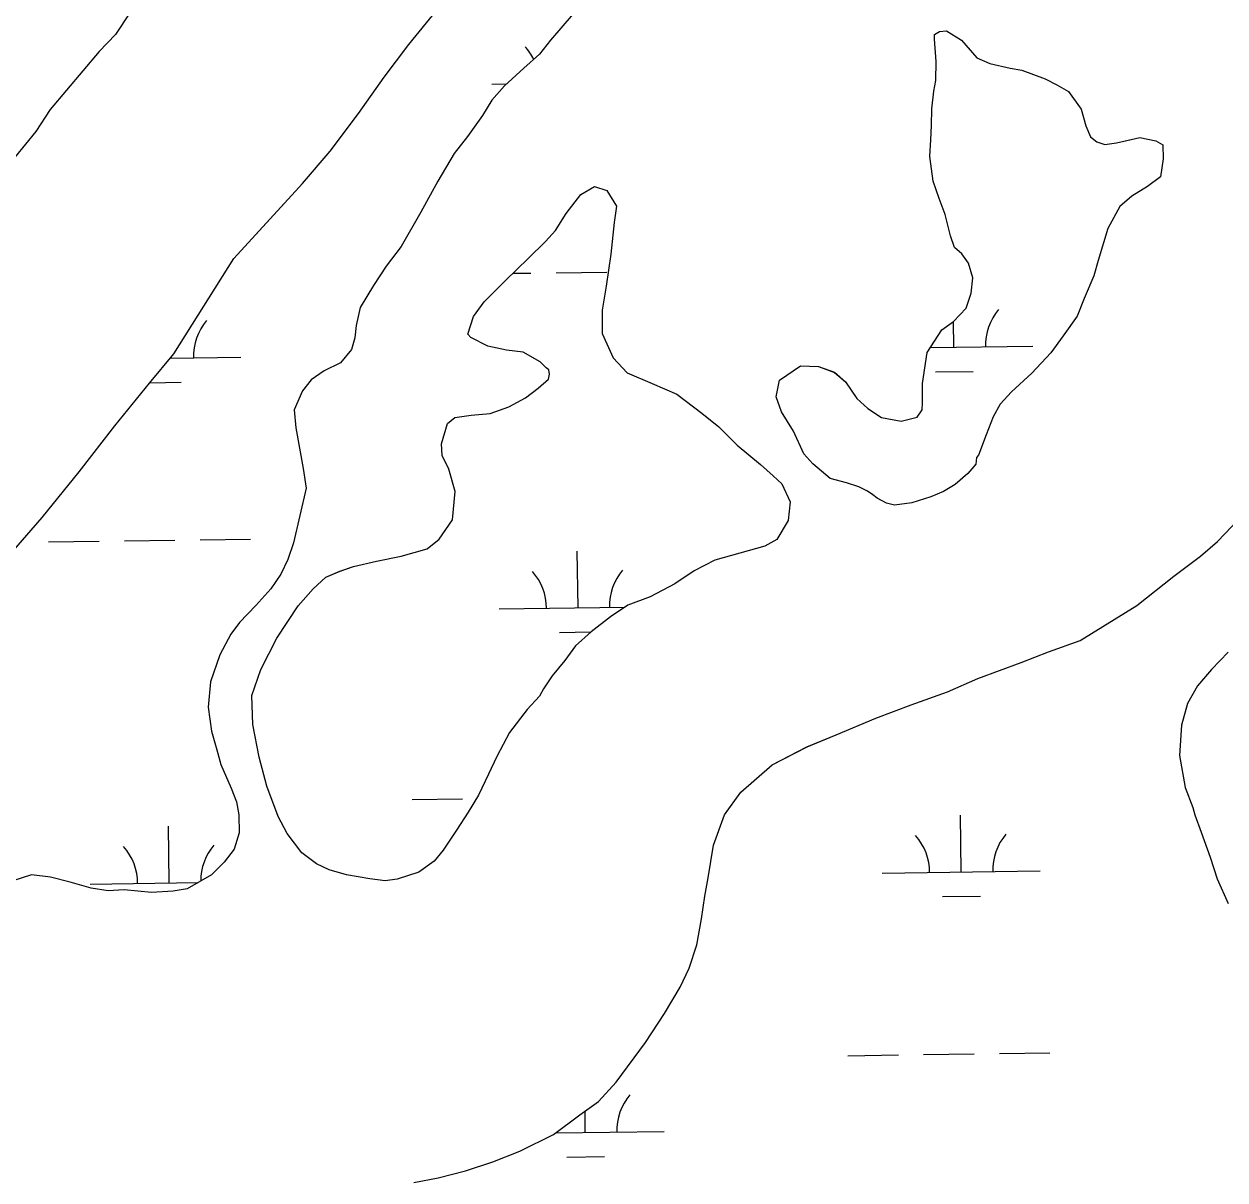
# Model space of a CAD drawing. Extents: x 3767014 to 3805179, y 361544 to 387384.
# Drawn here: x 3774988 to 3775749, y 375533 to 376266 of the extents above; entities that cross this region are included whole.
import ezdxf

# ---------------------------------------------------------------- set-up
doc = ezdxf.new("R2010")
doc.units = 0
doc.layers.add('V-TOPO-SHOR', color=7, linetype='Continuous')
doc.layers.add('V-WETL-SWMP', color=7, linetype='Continuous')

msp = doc.modelspace()

# ---------------------------------------------------------------- linework, layer by layer
at = {"layer": 'V-TOPO-SHOR'}
for points in [[(3775083.374, 376056.814), (3775121.303, 376117.3), (3775144.306, 376142.411), (3775164.927, 376164.814), (3775182.397, 376185.304), (3775200.303, 376209.304), (3775216.627, 376232.156), (3775232.149, 376253.062), (3775250.024, 376274.72), (3775272.634, 376299.832), (3775323.965, 376368.743), (3775341.445, 376390.016), (3775354.572, 376407.434), (3775364.878, 376418.245), (3775379.877, 376429.387), (3775390.877, 376433.542), (3775401.041, 376433.409)], [(3775055.466, 376272.952), (3775046.299, 376259.392), (3775035.996, 376248.585), (3775005.03, 376211.86), (3774995.857, 376197.911), (3774982.748, 376181.667)], [(3775336.386, 376272.416), (3775322.095, 376255.794), (3775314.941, 376246.895), (3775305.054, 376238.034), (3775292.788, 376226.858), (3775284.848, 376217.58), (3775278.858, 376207.885), (3775269.304, 376194.721), (3775260.952, 376183.883), (3775250.558, 376166.427), (3775239.745, 376146.634), (3775227.342, 376124.904), (3775217.799, 376112.52), (3775209.818, 376100.115), (3775201.425, 376086.152), (3775198.932, 376074.847), (3775198.048, 376067.04), (3775195.996, 376059.641), (3775188.848, 376051.133), (3775178.62, 376046.185), (3775170.334, 376040.43), (3775164.772, 376033.467), (3775159.531, 376021.417), (3775160.555, 376010.067), (3775165.298, 375984.205), (3775167.088, 375971.671), (3775159.207, 375936.984), (3775155.552, 375926.476), (3775151.128, 375917.151), (3775144.753, 375907.853), (3775135.234, 375897.423), (3775124.928, 375886.613), (3775119.359, 375879.259), (3775112.542, 375866.056), (3775106.453, 375848.936), (3775105.071, 375832.925), (3775107.217, 375817.651), (3775110.582, 375805.881), (3775113.195, 375796.464), (3775119.644, 375781.524), (3775123.05, 375772.88), (3775124.504, 375764.653), (3775124.748, 375753.311), (3775121.481, 375742.801), (3775115.12, 375734.674), (3775107.196, 375726.568), (3775091.836, 375717.778), (3775082.825, 375716.332), (3775069.13, 375715.339), (3775051.954, 375717.127), (3775041.781, 375716.48), (3775030.857, 375718.186), (3775017.615, 375721.878), (3775005.149, 375725.169)], [(3775591.512, 375986.875), (3775586.353, 375981.077), (3775578.439, 375974.143), (3775570.95, 375969.547), (3775563.083, 375966.131), (3775550.912, 375962.379), (3775539.943, 375960.96), (3775534.874, 375962.199), (3775529.052, 375965.404), (3775526.34, 375967.395), (3775522.85, 375969.787), (3775517.413, 375972.595), (3775509.624, 375975.044), (3775499.104, 375977.919), (3775488.274, 375987.055), (3775482.49, 375993.388), (3775476.033, 376007.941), (3775468.371, 376020.165), (3775464.976, 376029.594), (3775467.069, 376040.125), (3775480.485, 376049.335), (3775491.819, 376048.797), (3775501.938, 376045.145), (3775508.899, 376039.187), (3775516.19, 376028.534), (3775523.147, 376022.185), (3775531.677, 376016.598), (3775544.158, 376014.087), (3775554.361, 376016.692), (3775557.55, 376021.343), (3775557.605, 376025.644), (3775557.769, 376038.155), (3775560.763, 376057.67), (3775569.944, 376072.019), (3775577.446, 376077.397), (3775585.378, 376085.894), (3775588.63, 376095.239), (3775589.539, 376105.004), (3775586.924, 376114.423), (3775582.699, 376120.343), (3775578.06, 376124.314), (3775575.42, 376131.779), (3775572.076, 376145.12), (3775568.297, 376155.338), (3775564.531, 376166.335), (3775562.391, 376182.007), (3775562.919, 376192.558), (3775563.427, 376201.547), (3775563.567, 376212.102), (3775564.888, 376223.427), (3775566.147, 376230.059), (3775566.307, 376242.179), (3775565.318, 376256.269), (3775565.359, 376259.398), (3775568.512, 376261.311), (3775572.819, 376261.647)], [(3775572.819, 376261.647), (3775582.517, 376255.655), (3775592.148, 376244.577), (3775600.314, 376240.952), (3775613.179, 376238.046), (3775620.593, 376236.774), (3775635.38, 376231.107), (3775642.763, 376227.491), (3775650.136, 376223.092), (3775658.203, 376212.036), (3775661.193, 376201.438), (3775664.23, 376194.36), (3775668.099, 376191.182), (3775673.159, 376189.551), (3775680.604, 376190.627), (3775687.272, 376192.103), (3775695.509, 376193.951), (3775705.649, 376191.864), (3775709.919, 376189.459)], [(3775709.919, 376189.459), (3775710.191, 376180.462), (3775708.479, 376169.143), (3775700.187, 376162.995), (3775690.33, 376156.867), (3775682.813, 376150.318), (3775675.201, 376136.338), (3775669.069, 376116.084), (3775666.204, 376106.345), (3775660.15, 376091.954), (3775655.702, 376080.674), (3775646.935, 376068.273), (3775638.972, 376057.429), (3775627.073, 376044.678), (3775614.011, 376032.728), (3775606.872, 376024.999), (3775602.462, 376016.844), (3775598.014, 376005.561), (3775593.152, 375992.72), (3775591.958, 375991.172), (3775591.512, 375986.875)], [(3775314.098, 376035.089), (3775320.821, 376040.869), (3775321.253, 376043.992), (3775320.897, 376046.732), (3775319.349, 376047.926), (3775315.49, 376051.887), (3775304.62, 376057.896), (3775294.078, 376059.206), (3775282.378, 376061.707), (3775271.501, 376067.325), (3775269.572, 376069.303), (3775273.24, 376080.598), (3775280.011, 376089.894), (3775293.482, 376103.404), (3775307.743, 376117.296), (3775318.835, 376128.101), (3775325.183, 376135.056), (3775331.973, 376145.919), (3775341.125, 376157.92), (3775349.792, 376162.891), (3775357.583, 376160.443), (3775363.71, 376150.586), (3775362.4, 376140.043), (3775360.184, 376120.128), (3775357.179, 376099.833), (3775354.634, 376084.614), (3775354.83, 376069.752), (3775361.669, 376054.41), (3775370.538, 376044.909), (3775386.482, 376038.053), (3775402.035, 376031.2), (3775417.913, 376019.26), (3775428.749, 376010.515), (3775440.328, 375999.024), (3775455.029, 375986.707), (3775463.147, 375979.564), (3775468.554, 375974.407), (3775473.881, 375962.998), (3775472.553, 375951.283), (3775465.357, 375939.253), (3775457.871, 375935.051), (3775426.078, 375926.08), (3775413.084, 375919.211), (3775400.855, 375911.161), (3775385.102, 375902.764), (3775370.954, 375897.474), (3775359.909, 375890.187), (3775347.66, 375880.572), (3775337.768, 375871.708), (3775330.998, 375862.41), (3775323.049, 375852.737), (3775317.469, 375844.599), (3775315.06, 375839.937)], [(3774977.699, 375927.633), (3774999.924, 375953.143), (3775023.37, 375982.155), (3775046.031, 376011.177), (3775067.885, 376038.253), (3775083.374, 376056.814)], [(3775315.06, 375839.937), (3775307.128, 375831.436), (3775295.985, 375816.723), (3775287.965, 375801.576), (3775282.735, 375790.304), (3775276.306, 375777.092), (3775269.906, 375766.226), (3775262.328, 375754.984), (3775253.948, 375742.188), (3775248.381, 375735.223), (3775238.514, 375728.313), (3775224.768, 375723.799), (3775217.326, 375722.724), (3775207.565, 375724.027), (3775192.737, 375726.566), (3775181.832, 375729.837), (3775173.666, 375733.464), (3775164.375, 375740.626), (3775155.148, 375752.869), (3775149.422, 375763.502), (3775142.246, 375782.757), (3775137.402, 375801.201), (3775133.374, 375821.981), (3775132.831, 375840.367), (3775138.521, 375856.719), (3775148.556, 375876.531), (3775162.122, 375897.079), (3775171.649, 375907.904), (3775179.567, 375915.23), (3775188.611, 375919.023), (3775197.253, 375922.038), (3775211.765, 375925.368), (3775227.453, 375928.681), (3775243.935, 375933.158), (3775251.445, 375939.319), (3775259.822, 375951.721), (3775261.62, 375969.686), (3775257.503, 375983.82), (3775253.315, 375992.479), (3775253.022, 375999.913), (3775256.711, 376012.768), (3775261.454, 376016.616), (3775271.639, 376018.048), (3775283.775, 376019.062), (3775295.561, 376023.209), (3775306.194, 376028.935), (3775314.098, 376035.089)], [(3775235.465, 375531.515), (3775250.769, 375534.445), (3775268.052, 375538.916), (3775285.35, 375544.563), (3775302.664, 375551.382), (3775323.94, 375562.063), (3775340.543, 375574.371), (3775352.397, 375582.829), (3775363.52, 375595.21), (3775382.247, 375620.408), (3775394.23, 375638.65), (3775404.234, 375655.349), (3775409.872, 375667.412), (3775414.763, 375682.223), (3775417.718, 375698.623), (3775419.865, 375713.08), (3775421.976, 375724.795), (3775425.378, 375745.498), (3775432.284, 375764.587), (3775442.649, 375778.936), (3775462.449, 375796.29), (3775484.52, 375807.747), (3775503.015, 375815.333), (3775528.208, 375825.964), (3775550.629, 375834.281), (3775573.442, 375842.594), (3775592.732, 375850.954), (3775620.268, 375861.163), (3775637.579, 375867.981), (3775657.637, 375875.157), (3775693.549, 375897.39), (3775716.888, 375915.873), (3775733.886, 375928.569), (3775744.577, 375937.824), (3775758.073, 375952.131)], [(3775751.487, 375867.663), (3775740.776, 375856.844), (3775732.027, 375846.389), (3775725.617, 375835.12), (3775721.916, 375821.469), (3775720.488, 375802.307), (3775724.138, 375781.903), (3775729.061, 375769.312), (3775730.173, 375764.602), (3775734.335, 375753.585), (3775740.002, 375737.855), (3775744.518, 375724.094), (3775751.358, 375708.347)], [(3775005.149, 375725.169), (3774993.047, 375726.501), (3774981.271, 375722.745)]]:
    msp.add_lwpolyline(points, dxfattribs=at)
at = {"layer": 'V-WETL-SWMP'}
for p, q in [((3775284.805, 376227.803), (3775293.964, 376227.93)), ((3775298.102, 376107.905), (3775309.626, 376108.065)), ((3775325.625, 376108.287), (3775357.622, 376108.732)), ((3775577.621, 376061.041), (3775577.394, 376077.36)), ((3775562.787, 376060.835), (3775627.616, 376061.735)), ((3775081.146, 376054.144), (3775125.757, 376054.764)), ((3775565.837, 376045.445), (3775589.834, 376045.778)), ((3775068.117, 376038.531), (3775087.975, 376038.807)), ((3775003.964, 375937.629), (3775035.961, 375938.073)), ((3775051.959, 375938.296), (3775083.956, 375938.74)), ((3775099.955, 375938.962), (3775131.952, 375939.407)), ((3775339.421, 375895.854), (3775338.921, 375931.851)), ((3775289.425, 375895.16), (3775369.125, 375896.267)), ((3775327.636, 375880.258), (3775347.619, 375880.536)), ((3775234.255, 375774.311), (3775266.252, 375774.755)), ((3775582.242, 375728.398), (3775581.742, 375764.394)), ((3775080.382, 375721.426), (3775079.882, 375757.423)), ((3775532.247, 375727.703), (3775632.237, 375729.092)), ((3775030.387, 375720.732), (3775098.653, 375721.68)), ((3775570.457, 375712.802), (3775594.455, 375713.135)), ((3775510.444, 375611.957), (3775542.441, 375612.402)), ((3775558.44, 375612.624), (3775590.437, 375613.069)), ((3775606.435, 375613.291), (3775638.432, 375613.735)), ((3775344.041, 375563.211), (3775343.854, 375576.734)), ((3775325.136, 375562.949), (3775394.037, 375563.906)), ((3775332.257, 375547.615), (3775356.255, 375547.949))]:
    msp.add_line(p, q, dxfattribs=at)
for points in [[(3775083.375, 376056.815), (3775121.304, 376117.301), (3775164.927, 376164.813), (3775182.396, 376185.303), (3775200.302, 376209.305), (3775216.628, 376232.156), (3775232.148, 376253.062), (3775250.023, 376274.719), (3775272.634, 376299.833), (3775323.965, 376368.744), (3775341.444, 376390.016), (3775354.572, 376407.435), (3775364.878, 376418.246), (3775379.878, 376429.386), (3775390.878, 376433.542), (3775401.041, 376433.409)], [(3775336.386, 376272.416), (3775322.095, 376255.793), (3775314.942, 376246.896), (3775305.053, 376238.034), (3775292.788, 376226.858), (3775284.848, 376217.58), (3775278.857, 376207.886), (3775269.303, 376194.72), (3775260.952, 376183.883), (3775250.559, 376166.428), (3775239.745, 376146.633), (3775227.342, 376124.904), (3775217.798, 376112.52), (3775209.817, 376100.115), (3775201.425, 376086.152), (3775198.932, 376074.848), (3775198.048, 376067.041), (3775195.996, 376059.64), (3775188.848, 376051.134), (3775178.62, 376046.186), (3775170.335, 376040.43), (3775164.771, 376033.467), (3775159.531, 376021.417), (3775160.555, 376010.067), (3775165.299, 375984.204), (3775167.089, 375971.671), (3775159.207, 375936.983), (3775155.552, 375926.476), (3775151.129, 375917.152), (3775144.753, 375907.854), (3775135.234, 375897.423), (3775124.929, 375886.613), (3775119.36, 375879.258), (3775112.541, 375866.056), (3775106.453, 375848.936), (3775105.071, 375832.926), (3775107.216, 375817.652), (3775110.581, 375805.881), (3775113.194, 375796.464), (3775119.644, 375781.525), (3775123.049, 375772.88), (3775124.505, 375764.652), (3775124.747, 375753.312), (3775121.482, 375742.8), (3775115.121, 375734.674), (3775107.196, 375726.569), (3775091.836, 375717.779), (3775082.826, 375716.333), (3775069.13, 375715.34), (3775051.953, 375717.128), (3775041.781, 375716.48), (3775030.858, 375718.186), (3775017.615, 375721.878), (3775005.149, 375725.169), (3774993.048, 375726.5), (3774981.271, 375722.745)], [(3775055.466, 376272.952), (3775046.299, 376259.393), (3775035.995, 376248.585), (3775005.029, 376211.861), (3774995.857, 376197.911)], [(3774995.857, 376197.911), (3774982.747, 376181.667)], [(3774977.699, 375927.632), (3774999.925, 375953.142), (3775023.369, 375982.154), (3775046.031, 376011.176), (3775067.886, 376038.254), (3775083.375, 376056.815)], [(3775550.629, 375834.281), (3775573.442, 375842.594), (3775592.732, 375850.953), (3775620.267, 375861.162), (3775637.58, 375867.981), (3775657.638, 375875.156), (3775693.55, 375897.39), (3775716.888, 375915.873), (3775733.886, 375928.568), (3775744.576, 375937.823), (3775758.073, 375952.13)], [(3775751.487, 375867.664), (3775740.776, 375856.844), (3775732.027, 375846.389), (3775725.616, 375835.121), (3775721.915, 375821.469), (3775720.489, 375802.307), (3775724.137, 375781.904), (3775729.061, 375769.313), (3775730.173, 375764.601), (3775734.335, 375753.586), (3775740.001, 375737.854), (3775744.518, 375724.095), (3775751.358, 375708.347)], [(3775235.465, 375531.515), (3775250.77, 375534.446), (3775268.052, 375538.917), (3775285.35, 375544.562), (3775302.663, 375551.382), (3775323.941, 375562.063), (3775340.543, 375574.372), (3775352.397, 375582.829), (3775363.519, 375595.209), (3775382.247, 375620.408), (3775394.229, 375638.649), (3775404.234, 375655.35), (3775409.872, 375667.411), (3775414.764, 375682.222), (3775417.719, 375698.624), (3775419.865, 375713.08), (3775421.976, 375724.795), (3775425.378, 375745.497), (3775432.283, 375764.588), (3775442.648, 375778.936), (3775462.448, 375796.291), (3775484.519, 375807.746), (3775503.016, 375815.332), (3775528.208, 375825.963), (3775550.629, 375834.281)]]:
    msp.add_lwpolyline(points, dxfattribs=at)
for points in [[(3775572.819, 376261.647), (3775582.517, 376255.654), (3775592.148, 376244.578), (3775600.313, 376240.952), (3775613.18, 376238.046), (3775620.594, 376236.775), (3775635.38, 376231.107), (3775642.763, 376227.491), (3775650.135, 376223.092), (3775658.203, 376212.037), (3775661.193, 376201.439), (3775664.229, 376194.36), (3775668.098, 376191.181), (3775673.16, 376189.551), (3775680.604, 376190.626), (3775695.508, 376193.951), (3775705.648, 376191.863), (3775709.919, 376189.46), (3775710.192, 376180.462), (3775708.479, 376169.144), (3775700.187, 376162.995), (3775690.33, 376156.868), (3775682.814, 376150.318), (3775675.201, 376136.339), (3775669.069, 376116.084), (3775666.204, 376106.345), (3775660.15, 376091.955), (3775655.701, 376080.673), (3775646.935, 376068.273), (3775638.972, 376057.428), (3775627.073, 376044.679), (3775614.011, 376032.727), (3775606.871, 376024.999), (3775602.462, 376016.844), (3775598.013, 376005.562), (3775593.152, 375992.721), (3775591.959, 375991.172), (3775591.511, 375986.876), (3775586.352, 375981.078), (3775578.439, 375974.142), (3775570.949, 375969.547), (3775563.083, 375966.131), (3775550.911, 375962.38), (3775539.943, 375960.959), (3775534.875, 375962.199), (3775529.051, 375965.403), (3775526.34, 375967.394), (3775522.851, 375969.786), (3775517.413, 375972.595), (3775509.624, 375975.043), (3775499.103, 375977.919), (3775488.273, 375987.055), (3775482.49, 375993.388), (3775476.033, 376007.941), (3775468.371, 376020.165), (3775464.975, 376029.595), (3775467.068, 376040.126), (3775480.485, 376049.336), (3775491.819, 376048.796), (3775501.939, 376045.144), (3775508.9, 376039.187), (3775516.191, 376028.533), (3775523.147, 376022.185), (3775531.677, 376016.598), (3775544.158, 376014.088), (3775554.36, 376016.692), (3775557.549, 376021.343), (3775557.605, 376025.644), (3775557.769, 376038.156), (3775560.762, 376057.67), (3775569.945, 376072.019), (3775577.445, 376077.396), (3775585.378, 376085.895), (3775588.629, 376095.238), (3775589.539, 376105.003), (3775586.925, 376114.423), (3775582.7, 376120.344), (3775578.06, 376124.315), (3775575.42, 376131.78), (3775572.075, 376145.12), (3775568.298, 376155.337), (3775564.532, 376166.336), (3775562.39, 376182.007), (3775562.92, 376192.558), (3775563.428, 376201.546), (3775563.567, 376212.103), (3775564.888, 376223.427), (3775566.148, 376230.058), (3775566.307, 376242.179), (3775565.318, 376256.27), (3775565.359, 376259.398), (3775568.513, 376261.312)], [(3775314.097, 376035.09), (3775320.821, 376040.868), (3775321.253, 376043.991), (3775320.898, 376046.733), (3775319.349, 376047.926), (3775315.49, 376051.887), (3775304.619, 376057.896), (3775294.078, 376059.207), (3775282.378, 376061.707), (3775271.502, 376067.324), (3775269.573, 376069.304), (3775273.24, 376080.597), (3775280.01, 376089.894), (3775293.483, 376103.405), (3775307.743, 376117.296), (3775318.835, 376128.101), (3775325.183, 376135.057), (3775331.973, 376145.918), (3775341.125, 376157.921), (3775349.793, 376162.891), (3775357.582, 376160.443), (3775363.71, 376150.586), (3775362.399, 376140.044), (3775360.183, 376120.129), (3775357.18, 376099.833), (3775354.634, 376084.615), (3775354.83, 376069.752), (3775361.669, 376054.411), (3775370.539, 376044.91), (3775386.482, 376038.053), (3775402.035, 376031.201), (3775417.912, 376019.261), (3775428.748, 376010.516), (3775440.329, 375999.023), (3775455.028, 375986.708), (3775463.147, 375979.563), (3775468.554, 375974.408), (3775473.88, 375962.997), (3775472.553, 375951.283), (3775465.357, 375939.254), (3775457.871, 375935.05), (3775426.078, 375926.081), (3775413.083, 375919.212), (3775400.854, 375911.16), (3775385.102, 375902.763), (3775370.954, 375897.473), (3775359.909, 375890.188), (3775347.66, 375880.572), (3775337.768, 375871.707), (3775330.998, 375862.41), (3775323.05, 375852.737), (3775317.468, 375844.598), (3775315.061, 375839.937), (3775307.128, 375831.437), (3775295.986, 375816.723), (3775287.966, 375801.576), (3775282.735, 375790.304), (3775276.305, 375777.092), (3775269.906, 375766.226), (3775262.328, 375754.984), (3775253.948, 375742.189), (3775248.382, 375735.223), (3775238.515, 375728.313), (3775224.769, 375723.8), (3775217.325, 375722.725), (3775207.565, 375724.026), (3775192.738, 375726.566), (3775181.831, 375729.837), (3775173.666, 375733.464), (3775164.375, 375740.625), (3775155.149, 375752.868), (3775149.423, 375763.502), (3775142.245, 375782.758), (3775137.402, 375801.202), (3775133.373, 375821.981), (3775132.831, 375840.368), (3775138.52, 375856.718), (3775148.556, 375876.531), (3775162.122, 375897.079), (3775171.649, 375907.904), (3775179.566, 375915.231), (3775188.61, 375919.023), (3775197.253, 375922.038), (3775211.766, 375925.368), (3775227.452, 375928.682), (3775243.935, 375933.159), (3775251.446, 375939.318), (3775259.821, 375951.722), (3775261.62, 375969.687), (3775257.504, 375983.819), (3775253.315, 375992.478), (3775253.022, 375999.912), (3775256.71, 376012.768), (3775261.453, 376016.617), (3775271.639, 376018.048), (3775283.775, 376019.062), (3775295.561, 376023.209), (3775306.195, 376028.936)]]:
    msp.add_lwpolyline(points, close=True, dxfattribs=at)
for centre, start, end in [((3775279.556, 376228.205), 25.897013, 41.567696), ((3775632.852, 376062.283), 140.024034, 181.567693), ((3775130.993, 376055.311), 140.024034, 181.567693), ((3775284.176, 375895.562), 0.024037, 41.567696), ((3775394.652, 375897.096), 140.024034, 181.567693), ((3775526.998, 375728.105), 0.024037, 41.567696), ((3775637.473, 375729.64), 140.024034, 181.567693), ((3775025.138, 375721.134), 0.024037, 41.567696), ((3775135.613, 375722.669), 140.024034, 180.012084), ((3775399.272, 375564.453), 140.024034, 181.567693)]:
    msp.add_arc(centre, 35.246, start, end, dxfattribs=at)

doc.saveas('drawing.dxf')
